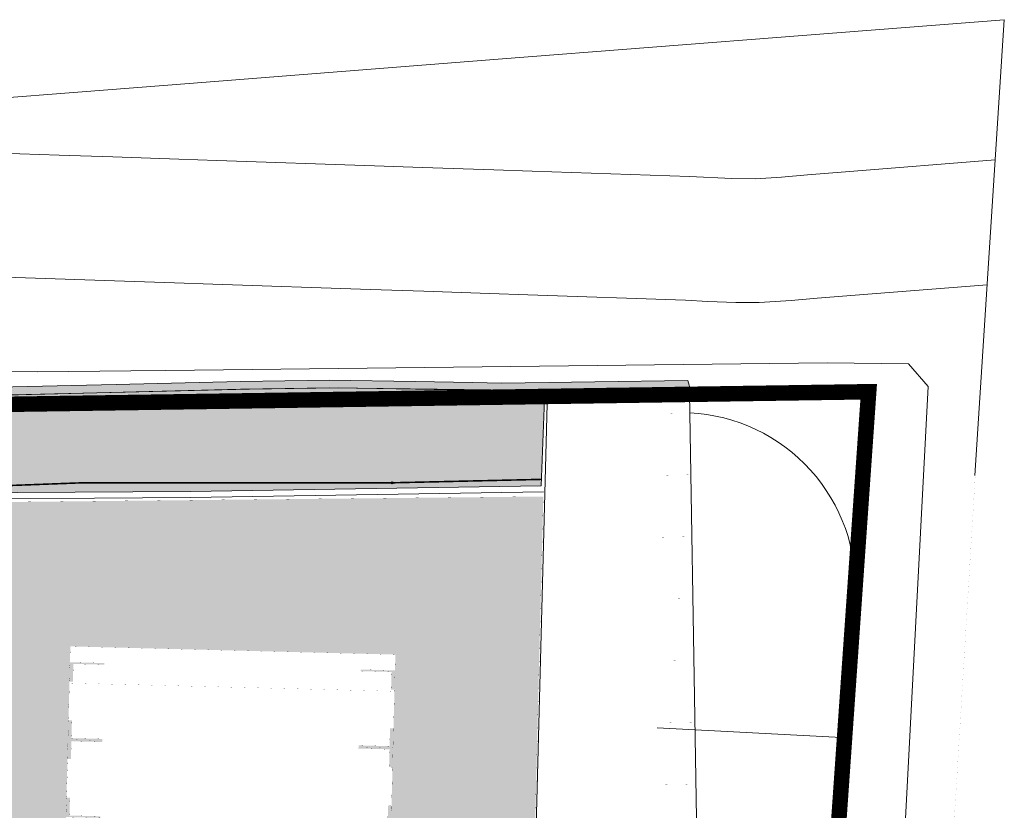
# Model space of a CAD drawing. Header units: millimetres. Extents: x 747415 to 1601423, y -236173 to 551995.
# Tile 545 of 549: x 1195481 to 1227272, y 233863 to 259400. Entities that reach past the tile are written whole.
import ezdxf

# ---------------------------------------------------------------- set-up
doc = ezdxf.new("R2010")
doc.units = ezdxf.units.MM
doc.header["$LTSCALE"] = 100
doc.header["$MEASUREMENT"] = 0
doc.linetypes.add('BORDER', pattern=[44.45, 12.7, -6.35, 12.7, -6.35, 0, -6.35])
doc.linetypes.add('DASHED2', pattern=[9.525, 6.35, -3.175])
for name, color, linetype, lineweight in [('00--F-IL-PERCEELDEF', 30, 'BORDER', 0), ('T--A9041_VERHARDING_Wegen', 21, 'CONTINUOUS', 0), ('T--A9042_BEPLANTING', 90, 'CONTINUOUS', 0), ('T--L9000_TERREIN_Wegen_extern', 7, 'CONTINUOUS', 0), ('T--L9010_GRONDVOORZIENING_Talud', 90, 'CONTINUOUS', 0), ('T--L9032_HEKWERKEN', 7, 'CONTINUOUS', 0), ('T--L9033_Geluidswand', 7, 'CONTINUOUS', 0), ('T--L9041_VERHARDING_Trottoir', 8, 'CONTINUOUS', 0), ('T--L9042_BEPLANTING', 90, 'CONTINUOUS', 0), ('T--L9067_BEHEERVOORZIENING_Belijning', 7, 'DASHED2', 0)]:
    doc.layers.add(name, color=color, linetype=linetype, lineweight=lineweight)
doc.layers.add('T--A9072_BELIJNING', color=7, linetype='CONTINUOUS', lineweight=0, true_color=0xffffff)
doc.layers.add('T--L9041_VERHARDING_Wegen', color=7, linetype='CONTINUOUS')

# ---------------------------------------------------------------- blocks, each defined once
blk = doc.blocks.new('9041_parkeerplaats_2500x5000_hoeklijn')
at = {"layer": 'T--A9072_BELIJNING', "linetype": 'Continuous'}
h = blk.add_hatch(color=256, dxfattribs=at)
h.paths.add_polyline_path([(-1200, -1390), (-1250, -1390), (-1250, -2500), (-625, -2500), (-625, -2390), (-1200, -2390)])
h.paths.add_polyline_path([(1250, -1390), (1200, -1390), (1200, -2390), (625, -2390), (625, -2500), (1250, -2500)])
at = {"layer": 'T--L9067_BEHEERVOORZIENING_Belijning', "const_width": 1}
for points in [[(-1200, -1390), (-1250, -1390), (-1250, -2500), (-625, -2500), (-625, -2390), (-1200, -2390)], [(1250, -1390), (1200, -1390), (1200, -2390), (625, -2390), (625, -2500), (1250, -2500)]]:
    blk.add_lwpolyline(points, close=True, dxfattribs=at)
blk = doc.blocks.new('*U277')
at = {"layer": 'T--L9067_BEHEERVOORZIENING_Belijning'}
blk.add_blockref('9041_parkeerplaats_2500x5000_hoeklijn', (0, 1945, 0), dxfattribs=at)
blk = doc.blocks.new('*U278')
at = {"layer": 'T--L9067_BEHEERVOORZIENING_Belijning', "color": 0, "linetype": 'ByBlock', "lineweight": -2, "transparency": 16777216}
for p in [(0, 0), (2500, 0)]:
    blk.add_blockref('*U277', p, dxfattribs=at)
blk = doc.blocks.new('*U299')
at = {"layer": 'T--L9067_BEHEERVOORZIENING_Belijning'}
blk.add_blockref('9041_parkeerplaats_2500x5000_hoeklijn', (0, 1945, 0), dxfattribs=at)
blk = doc.blocks.new('*U300')
at = {"layer": 'T--L9067_BEHEERVOORZIENING_Belijning', "color": 0, "linetype": 'ByBlock', "lineweight": -2, "transparency": 16777216}
for p in [(32500, 0), (35000, 0)]:
    blk.add_blockref('*U299', p, dxfattribs=at)

msp = doc.modelspace()

# ---------------------------------------------------------------- hatches: boundary and pattern name
at = {"layer": 'T--A9041_VERHARDING_Wegen'}
h = msp.add_hatch(dxfattribs=at)
h.set_pattern_fill('AR-HBONE', color=256, scale=100, style=0)
h.paths.add_polyline_path([(1157219.877, 186989.02), (1166013.356, 188713.845), (1171076.5, 182434.5), (1191537.356, 182434.5), (1191537.356, 190613.845), (1191120.175, 198269.487), (1192222.6, 243789.818), (1212387.27, 243997.91), (1211269.113, 199451.254), (1213661.693, 196083.121), (1212680.034, 153087.458), (1212973.022, 136685.342), (1196565.863, 137581.2), (1190892.469, 143209.936), (1190892.469, 149163.108), (1190746.023, 149516.661), (1190392.469, 149663.108), (1185587.356, 149671.978), (1185587.356, 154063.108), (1189387.356, 154063.108), (1189740.909, 154209.554), (1189887.356, 154563.108), (1189887.356, 162563.108), (1189740.909, 162916.661), (1189387.356, 163063.108), (1185387.356, 163063.108), (1185387.356, 165563.108), (1189387.356, 165563.108), (1189740.909, 165709.554), (1189887.356, 166063.108), (1189887.356, 175563.108), (1189740.909, 175916.661), (1189387.356, 176063.108), (1166029.628, 176063.108)])
h.paths.add_polyline_path([(1196096.768, 199110.827), (1206644.871, 200894.085), (1207611.99, 238894.35), (1197115.39, 239158.411)], flags=16)
h.paths.add_polyline_path([(1196893.953, 191994.411), (1204362.7, 190673.157), (1205797.433, 189223.819), (1206187.356, 187222.07), (1205806.518, 166130.186), (1202755.076, 152437.2), (1196650.761, 153995.189)], flags=16)
h.paths.add_polyline_path([(1195756.125, 149888.887), (1196243.5, 147133), (1197847.5, 144918.5), (1200253.698, 143574.766), (1207742.785, 143170.331), (1207742.785, 146829.562)], flags=16)
at = {"layer": 'T--A9042_BEPLANTING'}
h = msp.add_hatch(dxfattribs=at)
h.set_pattern_fill('GRASS', color=256, scale=1500, style=0)
edge = h.paths.add_edge_path()
edge.add_line((1194589.183, 247525.193), (1194593.64, 247264.881))
edge.add_line((1194593.64, 247264.881), (1189597.042, 247120.843))
edge.add_line((1189597.042, 247120.843), (1179615.176, 246734.424))
edge.add_line((1179615.176, 246734.424), (1169673.169, 246260.926))
edge.add_line((1169673.169, 246260.926), (1159743.156, 245284.429))
edge.add_line((1159743.156, 245284.429), (1149794.302, 244232.037))
edge.add_line((1149794.302, 244232.037), (1139904.319, 243419.621))
edge.add_line((1139904.319, 243419.621), (1138613.747, 243325.021))
edge.add_line((1138613.747, 243325.021), (1135690.007, 243117.197))
edge.add_line((1135690.007, 243117.197), (1132771.926, 242932.503))
edge.add_line((1132771.926, 242932.503), (1129859.398, 242758.599))
edge.add_line((1129859.398, 242758.599), (1126616.556, 242566.575))
edge.add_line((1126616.556, 242566.575), (1123385.964, 242364.695))
edge.add_line((1123385.964, 242364.695), (1120184.728, 242139.833))
edge.add_line((1120184.728, 242139.833), (1117014.113, 241880.011))
edge.add_line((1117014.113, 241880.011), (1113876.289, 241570.228))
edge.add_line((1113876.289, 241570.228), (1110773.76, 241198.319))
edge.add_line((1110773.76, 241198.319), (1107692.214, 240764.72))
edge.add_line((1107692.214, 240764.72), (1104624.361, 240306.925))
edge.add_line((1104624.361, 240306.925), (1101572.465, 239835.828))
edge.add_line((1101572.465, 239835.828), (1100403.086, 239650.924))
edge.add_line((1100403.086, 239650.924), (1097780.987, 239217.99))
edge.add_line((1097780.987, 239217.99), (1095157.329, 238732.83))
edge.add_line((1095157.329, 238732.83), (1092526.922, 238274.052))
edge.add_line((1092526.922, 238274.052), (1089457.602, 237766.051))
edge.add_line((1089457.602, 237766.051), (1086388.73, 237224.846))
edge.add_line((1086388.73, 237224.846), (1083401.545, 236651.668))
edge.add_line((1083401.545, 236651.668), (1080469.385, 236024.459))
edge.add_line((1080469.385, 236024.459), (1077519.444, 235269.823))
edge.add_line((1077519.444, 235269.823), (1074567.867, 234454.498))
edge.add_line((1074567.867, 234454.498), (1071611.505, 233602.32))
edge.add_line((1071611.505, 233602.32), (1068661.406, 232725.291))
edge.add_line((1068661.406, 232725.291), (1065719.424, 231822.381))
edge.add_line((1065719.424, 231822.381), (1062684.54, 230856.109))
edge.add_line((1062684.54, 230856.109), (1059866.196, 229920.836))
edge.add_line((1059866.196, 229920.836), (1056845.381, 228880.035))
edge.add_line((1056845.381, 228880.035), (1054034.15, 227860.451))
edge.add_line((1054034.15, 227860.451), (1051908.682, 227043.859))
edge.add_line((1051908.682, 227043.859), (1051192.354, 226766.278))
edge.add_line((1051192.354, 226766.278), (1050671.69, 226564.519))
edge.add_line((1050671.69, 226564.519), (1049927.631, 226262.62))
edge.add_line((1049927.631, 226262.62), (1049070.32, 225903.54))
edge.add_line((1049070.32, 225903.54), (1048360.834, 225606.376))
edge.add_line((1048360.834, 225606.376), (1045574.185, 224396.868))
edge.add_line((1045574.185, 224396.868), (1042746.023, 223102.062))
edge.add_line((1042746.023, 223102.062), (1039916.204, 221736.561))
edge.add_line((1039916.204, 221736.561), (1037264.038, 220364.549))
edge.add_line((1037264.038, 220364.549), (1036639.036, 220037.907))
edge.add_line((1036639.036, 220037.907), (1035761.731, 219567.084))
edge.add_line((1035761.731, 219567.084), (1034455.173, 218860.02))
edge.add_line((1034455.173, 218860.02), (1031834.519, 217415.207))
edge.add_line((1031834.519, 217415.207), (1029063.532, 215837.52))
edge.add_line((1029063.532, 215837.52), (1026493.513, 214322.916))
edge.add_line((1026493.513, 214322.916), (1023661.374, 212596.81))
edge.add_line((1023661.374, 212596.81), (1021148.701, 211011.913))
edge.add_line((1021148.701, 211011.913), (1018664.489, 209394.723))
edge.add_line((1018664.489, 209394.723), (1016111.63, 207674.051))
edge.add_line((1016111.63, 207674.051), (1013541.964, 205866.676))
edge.add_line((1013541.964, 205866.676), (1011054.819, 204060.939))
edge.add_line((1011054.819, 204060.939), (1008551.61, 202180.933))
edge.add_line((1008551.61, 202180.933), (1006071.977, 200261.271))
edge.add_line((1006071.977, 200261.271), (1003623.026, 198305.877))
edge.add_line((1003623.026, 198305.877), (1001255.469, 196356.541))
edge.add_line((1001255.469, 196356.541), (998895.97, 194358.237))
edge.add_line((998895.97, 194358.237), (996592.894, 192340.973))
edge.add_line((996592.894, 192340.973), (994271.188, 190253.094))
edge.add_line((994271.188, 190253.094), (992089.799, 188232.713))
edge.add_line((992089.799, 188232.713), (989855.126, 186096.735))
edge.add_line((989855.126, 186096.735), (987565.682, 183840.779))
edge.add_line((987565.682, 183840.779), (985556.73, 181812.43))
edge.add_line((985556.73, 181812.43), (983340.235, 179499.914))
edge.add_line((983340.235, 179499.914), (981234.422, 177237.565))
edge.add_line((981234.422, 177237.565), (979162.94, 174943.215))
edge.add_line((979162.94, 174943.215), (977214.691, 172724.59))
edge.add_line((977214.691, 172724.59), (975036.892, 170165.071))
edge.add_line((975036.892, 170165.071), (973160.412, 167901.106))
edge.add_line((973160.412, 167901.106), (971300.145, 165540.186))
edge.add_line((971300.145, 165540.186), (970653.489, 164750.347))
edge.add_line((970653.489, 164750.347), (969323.906, 163031.694))
edge.add_line((969323.906, 163031.694), (967532.389, 160664.585))
edge.add_line((967532.389, 160664.585), (965620.33, 158124.446))
edge.add_line((965620.33, 158124.446), (963729.485, 155559.861))
edge.add_line((963729.485, 155559.861), (962160.024, 153368.205))
edge.add_line((962160.024, 153368.205), (960583.853, 151476.839))
edge.add_line((960583.853, 151476.839), (957868.106, 147829.141))
edge.add_line((957868.106, 147829.141), (955546.579, 144354.957))
edge.add_line((955546.579, 144354.957), (952781.766, 139999.101))
edge.add_line((952781.766, 139999.101), (950228.309, 135925.671))
edge.add_line((950228.309, 135925.671), (947689.507, 131669.07))
edge.add_line((947689.507, 131669.07), (945836.511, 128467.426))
edge.add_line((945836.511, 128467.426), (939785.242, 117718.876))
edge.add_line((939785.242, 117718.876), (930712.869, 102774.401))
edge.add_line((930712.869, 102774.401), (922173.53, 90199.799))
edge.add_arc((831492.457, 157259.067), 112782.989, 306.60619454, 323.5168236, ccw=False)
edge.add_line((898746.269, 66722.183), (906881.323, 58450.839))
edge.add_arc((1039056.702, -43733.649), 167068.849, 138.06483794, 142.29247104, ccw=False)
edge.add_line((914773.924, 67916.66), (924725.806, 83316.857))
edge.add_line((924725.806, 83316.857), (935036.865, 100427.915))
edge.add_line((935036.865, 100427.915), (938271.243, 105214.41))
edge.add_line((938271.243, 105214.41), (944567.151, 115601.153))
edge.add_line((944567.151, 115601.153), (949536.685, 124088.131))
edge.add_line((949536.685, 124088.131), (954824.472, 132626.587))
edge.add_line((954824.472, 132626.587), (959827.89, 140132.671))
edge.add_line((959827.89, 140132.671), (963059.812, 145135.12))
edge.add_line((963059.812, 145135.12), (965500.197, 148828.356))
edge.add_line((965500.197, 148828.356), (966613.361, 150562.786))
edge.add_line((966613.361, 150562.786), (968025.373, 152669.584))
edge.add_line((968025.373, 152669.584), (969925.147, 155201.552))
edge.add_line((969925.147, 155201.552), (971712.101, 157704.465))
edge.add_line((971712.101, 157704.465), (973307.285, 159791.446))
edge.add_line((973307.285, 159791.446), (974380.773, 161326.936))
edge.add_line((974380.773, 161326.936), (975513.5, 162711.848))
edge.add_line((975513.5, 162711.848), (977022.752, 164676.523))
edge.add_line((977022.752, 164676.523), (979125.989, 167160.936))
edge.add_line((979125.989, 167160.936), (980701.644, 168861.659))
edge.add_line((980701.644, 168861.659), (983077.997, 171627.505))
edge.add_line((983077.997, 171627.505), (985074.319, 173856.029))
edge.add_line((985074.319, 173856.029), (986909.132, 175828.505))
edge.add_line((986909.132, 175828.505), (989063.699, 178159.256))
edge.add_line((989063.699, 178159.256), (991154.428, 180245.145))
edge.add_line((991154.428, 180245.145), (993121.205, 182057.606))
edge.add_line((993121.205, 182057.606), (995324.494, 184142.051))
edge.add_line((995324.494, 184142.051), (997280.219, 186006.612))
edge.add_line((997280.219, 186006.612), (999623.744, 188200.448))
edge.add_line((999623.744, 188200.448), (1002349.065, 190608.065))
edge.add_line((1002349.065, 190608.065), (1004754.956, 192653.066))
edge.add_line((1004754.956, 192653.066), (1007294.928, 194741.918))
edge.add_line((1007294.928, 194741.918), (1008978.786, 196161.928))
edge.add_line((1008978.786, 196161.928), (1011076.047, 197755.95))
edge.add_line((1011076.047, 197755.95), (1013065.241, 199247.814))
edge.add_line((1013065.241, 199247.814), (1015821.037, 201346.882))
edge.add_line((1015821.037, 201346.882), (1017686.716, 202722.52))
edge.add_line((1017686.716, 202722.52), (1020957.031, 204817.97))
edge.add_line((1020957.031, 204817.97), (1023228.197, 206313.401))
edge.add_line((1023228.197, 206313.401), (1026470.58, 208376.744))
edge.add_line((1026470.58, 208376.744), (1028603.548, 209658.432))
edge.add_line((1028603.548, 209658.432), (1030968.801, 211111.637))
edge.add_line((1030968.801, 211111.637), (1032974.557, 212278.47))
edge.add_line((1032974.557, 212278.47), (1034989.373, 213415.47))
edge.add_line((1034989.373, 213415.47), (1036654.679, 214452.728))
edge.add_line((1036654.679, 214452.728), (1038246.03, 215241.653))
edge.add_line((1038246.03, 215241.653), (1039948.347, 216202.761))
edge.add_line((1039948.347, 216202.761), (1041825.775, 217172.039))
edge.add_line((1041825.775, 217172.039), (1043014.131, 217759.859))
edge.add_line((1043014.131, 217759.859), (1045164.207, 218821.145))
edge.add_line((1045164.207, 218821.145), (1047341.541, 219812.404))
edge.add_line((1047341.541, 219812.404), (1050071.07, 221013.985))
edge.add_line((1050071.07, 221013.985), (1051244.22, 221490.97))
edge.add_line((1051244.22, 221490.97), (1052347.556, 221956.97))
edge.add_line((1052347.556, 221956.97), (1053649.506, 222430.47))
edge.add_line((1053649.506, 222430.47), (1054533.126, 222784.97))
edge.add_line((1054533.126, 222784.97), (1056086.056, 223306.47))
edge.add_line((1056086.056, 223306.47), (1057869.317, 223968.97))
edge.add_line((1057869.317, 223968.97), (1060574.556, 224929.97))
edge.add_line((1060574.556, 224929.97), (1063483.693, 225922.97))
edge.add_line((1063483.693, 225922.97), (1065608.903, 226631.593))
edge.add_line((1065608.903, 226631.593), (1069173.064, 227676.47))
edge.add_line((1069173.064, 227676.47), (1072281.977, 228625.637))
edge.add_line((1072281.977, 228625.637), (1075375.394, 229611.47))
edge.add_line((1075375.394, 229611.47), (1077123.927, 230119.62))
edge.add_line((1077123.927, 230119.62), (1080375.394, 230986.97))
edge.add_line((1080375.394, 230986.97), (1082892.594, 231747.063))
edge.add_line((1082892.594, 231747.063), (1087287.423, 232727.295))
edge.add_line((1087287.423, 232727.295), (1089726.851, 233304.236))
edge.add_line((1089726.851, 233304.236), (1092683.446, 233905.227))
edge.add_line((1092683.446, 233905.227), (1095564.394, 234529.046))
edge.add_line((1095564.394, 234529.046), (1098820.303, 235134.124))
edge.add_line((1098820.303, 235134.124), (1101429.17, 235680.801))
edge.add_line((1101429.17, 235680.801), (1102775.394, 235932.97))
edge.add_line((1102775.394, 235932.97), (1105482.445, 236248.973))
edge.add_line((1105482.445, 236248.973), (1107758.807, 236612.397))
edge.add_line((1107758.807, 236612.397), (1110496.735, 236978.709))
edge.add_line((1110496.735, 236978.709), (1115376.091, 237663.748))
edge.add_line((1115376.091, 237663.748), (1120160.891, 238162.648))
edge.add_line((1120160.891, 238162.648), (1122883.614, 238303.454))
edge.add_line((1122883.614, 238303.454), (1125390.669, 238461.915))
edge.add_line((1125390.669, 238461.915), (1128123.405, 238391.97))
edge.add_line((1128123.405, 238391.97), (1132768.171, 238736.47))
edge.add_line((1132768.171, 238736.47), (1135790.587, 239107.966))
edge.add_line((1135790.587, 239107.966), (1138342.94, 239481.456))
edge.add_line((1138342.94, 239481.456), (1142060.43, 239524.47))
edge.add_line((1142060.43, 239524.47), (1147419.918, 239838.053))
edge.add_line((1147419.918, 239838.053), (1152508.673, 240937.759))
edge.add_line((1152508.673, 240937.759), (1161790.445, 241405.25))
edge.add_line((1161790.445, 241405.25), (1166293.104, 242414.317))
edge.add_line((1166293.104, 242414.317), (1170003.913, 243136.47))
edge.add_line((1170003.913, 243136.47), (1182817.631, 243902.97))
edge.add_line((1182817.631, 243902.97), (1191677.387, 244103.47))
edge.add_line((1191677.387, 244103.47), (1200992.076, 244164.47))
edge.add_line((1200992.076, 244164.47), (1212315.556, 244345.47))
edge.add_line((1212315.556, 244345.47), (1212435.36, 247419.97))
edge.add_line((1212435.36, 247419.97), (1205479.36, 247503.517))
edge.add_line((1205479.36, 247503.517), (1202606.248, 247460.622))
edge.add_line((1202606.248, 247460.622), (1194593.64, 247264.881))
at = {"layer": 'T--L9033_Geluidswand'}
msp.add_hatch(color=256, dxfattribs=at).paths.add_polyline_path([(884203.677, 59732.326), (882586.853, 58315.645), (883449.205, 58628.79), (885691, 59567.5), (887221.5, 60298), (889636.259, 61298.747), (892236, 62736.5), (894729.901, 63976.966), (897908, 66189.5), (900526.146, 67853.422), (902871.55, 69723.55), (905545.316, 72090.816), (908140.792, 74535.792), (910519.5, 76900), (911472.594, 77882.094), (912920.496, 79339.827), (915466, 82068.5), (917741.303, 84723.175), (919971.76, 87403.871), (922173.474, 90199.828), (924597.246, 93349.364), (926505.483, 96085.444), (928251.089, 98903.65), (930030.5, 101607), (931764, 104573), (933611.055, 107401.292), (935508, 110292.5), (937621.603, 113987.603), (939785.186, 117718.906), (940974.261, 119705.713), (942558.382, 122517.882), (945036.697, 127006.697), (946636.214, 129928.214), (948950.097, 133752.809), (951435.016, 137977.223), (954011.458, 141845.458), (955863.214, 144872.714), (957687.152, 147578.856), (960027.281, 150816.974), (962053.63, 153219.741), (963810.82, 155673.549), (966020.106, 158666.053), (967676.937, 160855.723), (969598.911, 163395.149), (971300.089, 165581.432), (973181.334, 167927.295), (973999.435, 168919.058), (975589.825, 170829.307), (977653.323, 173236.341), (979796.875, 175660.116), (981857.168, 177921.046), (984035.174, 180239.874), (986156.126, 182432.039), (988841.053, 185115.574), (991061.846, 187264.473), (992952.953, 189045.877), (995273.893, 191171.497), (997911.784, 193510.509), (999880.044, 195206.024), (1002407.606, 197320.421), (1004838.334, 199291.392), (1007305.507, 201231.209), (1009797.601, 203130.716), (1012090.424, 204827.318), (1014993.393, 206906.093), (1017457.264, 208598.327), (1020137.806, 210366.805), (1022753.892, 212036.444), (1025367.588, 213650.575), (1028060.946, 215259.053), (1030758.321, 216815.538), (1033486.805, 218336.032), (1036426.176, 219926.719), (1038948.335, 221244.866), (1040401.352, 221983.113), (1041238.915, 222388.499), (1041797.445, 222658.831), (1044553.002, 223946.551), (1047482.533, 225238.558), (1050360.644, 226444.039), (1053241.098, 227560.227), (1054115.802, 227891.418), (1055014.65, 228218.735), (1055816.92, 228509.056), (1056109.946, 228615.094), (1056764.347, 228851.905), (1059112.855, 229668.578), (1062055.714, 230654.191), (1065007.556, 231602.257), (1067966.555, 232517.435), (1070931.097, 233404.437), (1073899.779, 234268.017), (1076875.413, 235098.796), (1079858.069, 235891.065), (1082862.975, 236546.965), (1085883.739, 237134.458), (1088916.029, 237677.444), (1091969.463, 238177.235), (1095000.516, 238703.873), (1098032.846, 239264.603), (1100647.27, 239690.765), (1103301.996, 240107.113), (1105946.614, 240506.796), (1107125.59, 240682.845), (1110188.112, 241125.573), (1113253.112, 241506.478), (1116353.894, 241823.857), (1119404.055, 242083.445), (1122642.028, 242317.465), (1125828.189, 242519.886), (1129053.274, 242711.019), (1132281.176, 242901.672), (1135545.2, 243106.957), (1138444.747, 243312.667), (1141363.78, 243526.633), (1145066.547, 243836.468), (1150062.951, 244254.551), (1155437.464, 244847.551), (1165477.817, 245866.38), (1169938.753, 246285.939), (1185245.542, 246995.433), (1195236.199, 247283.435), (1198887.669, 247371.237), (1202897.724, 247467.662), (1204332.512, 247487.606), (1205767.301, 247507.55), (1208255.107, 247464.809), (1210079.179, 247433.471), (1211032.323, 247417.095), (1217152.421, 247399.334), (1217056.5, 247749.5), (1211042.871, 247662.22), (1210098.159, 247678.596), (1208259.32, 247710.043), (1205475.769, 247757.865), (1204040.981, 247737.921), (1202606.192, 247717.977), (1198596.137, 247621.552), (1195260.138, 247541.336), (1185213.105, 247253.905), (1169647.221, 246536.254), (1165346.973, 246131.808), (1155411.921, 245127.214), (1149771.419, 244504.866), (1144775.015, 244086.783), (1141347.152, 243799.951), (1138429.418, 243582.903), (1135530.086, 243374.948), (1132265.199, 243168.37), (1129023.452, 242976.593), (1125806.626, 242786.726), (1122615.752, 242585.942), (1119451.405, 242360.928), (1116314.084, 242098.437), (1113208.953, 241785.802), (1110137.712, 241410.33), (1107079.537, 240969.816), (1105898.61, 240793.475), (1103249.592, 240393.865), (1100609.519, 239982.316), (1097972.18, 239552.244), (1094952.465, 238997.661), (1091789.047, 238445.301), (1088752.067, 237950.088), (1085813.15, 237426.838), (1082778.979, 236839.989), (1079769.195, 236192.398), (1076780.832, 235420.064), (1073806.263, 234575.478), (1070834.063, 233712.391), (1067865.421, 232825.982), (1064901.736, 231911.462), (1061944.617, 230964.08), (1058996.215, 229979.244), (1056643.317, 229163.92), (1055997.717, 228930.294), (1055764.126, 228845.764), (1054819.686, 228503.995), (1053933.494, 228183.304), (1053129.634, 227878.721), (1050142.135, 226723.653), (1047333.915, 225550.515), (1044400.03, 224260.116), (1041632.571, 222970.449), (1041070.156, 222698.236), (1040167.152, 222261.177), (1038779.855, 221558.437), (1036134.645, 220177.034), (1033305.942, 218647.088), (1030564.589, 217121.431), (1027859.753, 215562.492), (1025170.148, 213958.113), (1022353.505, 212218.326), (1019859.844, 210625.934), (1017173.101, 208853.585), (1014769.679, 207204.15), (1011866.507, 205126.746), (1009565.573, 203425.614), (1007068.378, 201523.558), (1004740.937, 199696.35), (1002160.519, 197607.229), (999629.464, 195490.992), (997620.252, 193760.824), (995005.496, 191442.595), (992684.276, 189317.344), (990770.314, 187514.788), (988549.521, 185365.889), (985907.473, 182725.731), (983726.902, 180472.745), (981570.191, 178176.25), (979505.531, 175910.638), (977434.159, 173569.105), (975273.246, 171050.217), (973732.321, 169198.914), (972711.622, 167955.424), (971008.557, 165831.747), (969293.516, 163627.591), (967324.253, 161025.02), (965708.639, 158890.024), (963519.288, 155923.864), (961766.948, 153476.828), (959710.033, 151031.704), (957395.62, 147829.17), (955543.181, 145095.681), (953707.058, 142213.019), (951059.891, 138124.585), (948509.982, 133943.074), (946232.383, 130138.883), (944682.5, 127228.43), (942257.819, 122754.819), (940603.256, 119938.202), (939390.438, 117965.922), (937246.541, 114352.858), (935142.908, 110557.341), (933333.125, 107567.815), (931470.5, 104760), (929737, 101879.5), (927885.614, 99162.707), (926087.66, 96380.917), (924280.013, 93592.601), (921938.603, 90402.016), (919716.515, 87625.277), (917507, 84950.5), (915164, 82307), (912546.199, 79651.001), (911154.124, 78096.024), (910263, 77185.5), (907856.938, 74840.784), (905157.991, 72474.991), (902440.464, 70160.464), (900116.787, 68375.688), (897600, 66637.5), (894337.367, 64365.472), (891853, 63084.5), (890587.418, 62481.556), (889270.395, 61827.64), (888067.549, 61271.585), (886866.964, 60750.458), (885404.148, 60151.678)])
at = {"layer": 'T--L9041_VERHARDING_Wegen'}
h = msp.add_hatch(color=256, dxfattribs=at)
edge = h.paths.add_edge_path()
edge.add_arc((1207505.536, 244441.472), 35, 0, 360)

# ---------------------------------------------------------------- linework, layer by layer
at = {"layer": '00--F-IL-PERCEELDEF', "lineweight": 0, "const_width": 500}
msp.add_lwpolyline([(1161888.552, 245782.106), (1171775.521, 246634.377), (1222893.5, 247382.715), (1206643.35, 14269.488)], dxfattribs=at)
at = {"layer": 'T--A9041_VERHARDING_Wegen', "const_width": 1}
msp.add_lwpolyline([(1191537.356, 190613.845), (1191120.175, 198269.487), (1192222.6, 243789.818), (1212387.27, 243997.91), (1211269.113, 199451.254), (1213661.693, 196083.121), (1212680.034, 153087.458)], dxfattribs=at)
msp.add_lwpolyline([(1196096.768, 199110.827), (1206644.871, 200894.085), (1207611.99, 238894.35), (1197115.39, 239158.411)], close=True, dxfattribs=at)
at = {"layer": 'T--L9000_TERREIN_Wegen_extern'}
msp.add_line((1226320.972, 244672.542), (1227271.798, 259399.532), dxfattribs=at)
at = {"layer": 'T--L9000_TERREIN_Wegen_extern', "flags": 128}
for points in [[(1184430.035, 256044.929), (1190986.428, 256558.309), (1200955.912, 257338.941), (1210925.396, 258119.573), (1220894.88, 258900.205), (1227271.798, 259399.532)], [(1184443.283, 255446.017), (1186568.259, 255373.931), (1188496.378, 255308.555), (1190442.195, 255242.557), (1191662.547, 255201.114), (1196756.443, 255028.312), (1198490.628, 254969.504), (1200619.39, 254897.258), (1201849.127, 254855.444), (1206939.748, 254682.425), (1208484.86, 254629.888), (1210787.499, 254551.494), (1212027.423, 254509.166), (1217111.248, 254335.574), (1218478.218, 254269.092), (1219242.304, 254262.764), (1220079.737, 254317.947), (1220915.551, 254393.812), (1222147.744, 254490.307), (1226979.269, 254868.655)], [(1191526.814, 251203.418), (1196620.823, 251030.612), (1198536.599, 250965.646), (1200483.532, 250899.566), (1201713.206, 250857.754), (1206803.784, 250684.737), (1208530.44, 250626.026), (1210651.136, 250553.819), (1211890.948, 250511.495), (1216974.687, 250337.906), (1217698.821, 250297.369), (1218606.159, 250263.68), (1219357.087, 250264.412), (1220392.058, 250330.158), (1221227.855, 250406.022), (1222460.034, 250502.517), (1226718.908, 250836.021)], [(1165109.076, 247376.182), (1166087.773, 247421.583), (1167066.684, 247462.091), (1168045.785, 247497.703), (1169025.052, 247528.42), (1170004.461, 247554.239), (1189423.263, 248091.961), (1190402.881, 248107.986), (1196059.134, 248021.185), (1199063.863, 248053.412), (1200199.111, 248073.741), (1221556.5, 248319.5), (1224177.245, 248280.796), (1224813.403, 247551.929)], [(1224813.403, 247551.929), (1221176.206, 178178.577)]]:
    msp.add_lwpolyline(points, dxfattribs=at)
at = {"layer": 'T--L9000_TERREIN_Wegen_extern', "const_width": 1}
msp.add_lwpolyline([(1220805.318, 153894.581), (1226549.348, 248209.771)], dxfattribs=at)
at = {"layer": 'T--L9010_GRONDVOORZIENING_Talud', "color": 3}
msp.add_line((1222215.566, 236201.601), (1216060.541, 236524.305), dxfattribs=at)
at = {"layer": 'T--L9010_GRONDVOORZIENING_Talud', "color": 3, "flags": 128}
for points in [[(1212382.485, 197902.328), (1211269.113, 199451.254), (1212519.042, 247397.342), (1217103.229, 247349.841), (1218624.195, 155011.229), (1213650.294, 150280.648), (1212680.034, 153087.458), (1213685.624, 196089.396), (1212735.849, 197410.726)], [(1222455.984, 240787.173), (1219178.949, 178283.292), (1217958.046, 154996.655)]]:
    msp.add_lwpolyline(points, dxfattribs=at)
msp.add_lwpolyline([(1222455.984, 240787.173, 0.415206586), (1217113.93, 246700.2, 6.245528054)], format="xyb", dxfattribs=at)
at = {"layer": 'T--L9032_HEKWERKEN', "const_width": 50}
msp.add_lwpolyline([(1165206.409, 242402.169), (1167154.549, 242854.665), (1169120.095, 243224.299), (1171100.091, 243506.458), (1173095.657, 243639.562), (1175092.7, 243748.278), (1177089.743, 243856.994), (1179086.786, 243965.709), (1181085.282, 244043.263), (1183083.778, 244120.817), (1185082.274, 244198.37), (1187080.77, 244275.924), (1189080.77, 244275.924), (1191080.77, 244275.924), (1193080.77, 244275.924), (1197505.536, 244441.472), (1199505.536, 244441.472), (1201505.536, 244441.472), (1203505.536, 244441.472), (1205505.536, 244441.472), (1207505.536, 244441.472), (1209505.009, 244487.42), (1211504.481, 244533.367), (1212323.611, 244552.19)], dxfattribs=at)
at = {"layer": 'T--L9033_Geluidswand', "linetype": 'Continuous'}
msp.add_lwpolyline([(1165477.817, 245866.38), (1169938.753, 246285.939), (1185245.542, 246995.433), (1195236.199, 247283.435), (1198887.669, 247371.237), (1202897.724, 247467.662), (1204332.512, 247487.606), (1205767.301, 247507.55), (1208255.107, 247464.809), (1210079.179, 247433.471), (1211032.323, 247417.095), (1217152.421, 247399.334), (1217056.5, 247749.5), (1211042.871, 247662.22), (1210098.159, 247678.596), (1208259.32, 247710.043), (1205475.769, 247757.865), (1204040.981, 247737.921), (1202606.192, 247717.977), (1198596.137, 247621.552), (1195260.138, 247541.336), (1185213.105, 247253.905), (1169647.221, 246536.254), (1165346.973, 246131.808)], dxfattribs=at)
at = {"layer": 'T--L9041_VERHARDING_Trottoir', "color": 8}
msp.add_lwpolyline([(1161790.437, 241405.239), (1166293.096, 242414.307), (1170003.905, 243136.46), (1182817.623, 243902.96), (1191677.379, 244103.46), (1200992.068, 244164.46), (1212315.548, 244345.46), (1212315.548, 244345.46)], dxfattribs=at)
at = {"layer": 'T--L9041_VERHARDING_Trottoir', "linetype": 'Continuous'}
msp.add_lwpolyline([(1161828.24, 241208.759), (1166334.082, 242218.54), (1170029.097, 242937.619), (1182825.868, 243703.106), (1191680.304, 243903.485), (1200994.329, 243964.481), (1212391.012, 244146.651)], dxfattribs=at)
at = {"layer": 'T--L9041_VERHARDING_Wegen', "const_width": 1}
for points in [[(1197085.55, 237972.221), (1196214.402, 201156.482)], [(1197085.55, 237972.221), (1207582.15, 237708.16)], [(1207582.15, 237708.16), (1206656.019, 200893.804)]]:
    msp.add_lwpolyline(points, dxfattribs=at)
at = {"layer": 'T--L9041_VERHARDING_Wegen'}
msp.add_circle((1207505.536, 244441.472), 35, dxfattribs=at)
at = {"layer": 'T--L9042_BEPLANTING'}
msp.add_lwpolyline([(1161790.445, 241405.25), (1166293.104, 242414.317), (1170003.913, 243136.47), (1182817.631, 243902.97), (1191677.387, 244103.47), (1200992.076, 244164.47), (1212315.556, 244345.47), (1212315.556, 244345.47), (1212435.36, 247419.97), (1212435.36, 247419.97), (1205479.36, 247503.517), (1202606.248, 247460.622), (1194593.64, 247264.881)], dxfattribs=at)
at = {"layer": 'T--L9042_BEPLANTING', "const_width": 1}
for points in [[(1216075.225, 246683.091), (1217113.93, 246700.2)], [(1217130.85, 245672.975), (1215016.5, 245672.975)], [(1216108.164, 244683.362), (1217146.869, 244700.471)], [(1217213.778, 243674.341), (1215099.428, 243674.341)], [(1216141.103, 242683.633), (1217179.808, 242700.742)], [(1217196.719, 241674.06), (1215082.369, 241674.06)], [(1216174.041, 240683.904), (1217212.746, 240701.014)], [(1217229.653, 239674.603), (1215115.303, 239674.603)], [(1216206.98, 238684.176), (1217245.685, 238701.285)], [(1217262.587, 237675.145), (1215148.237, 237675.145)], [(1216239.919, 236684.447), (1217278.624, 236701.556)], [(1217295.522, 235675.688), (1215181.171, 235675.688)], [(1216272.858, 234684.718), (1217311.563, 234701.827)]]:
    msp.add_lwpolyline(points, dxfattribs=at)

# ---------------------------------------------------------------- block references
at = {"layer": 'T--L9067_BEHEERVOORZIENING_Belijning'}
for name, p, rotation in [('*U278', (1197626.926, 237382.239, 0.5), 268.5406850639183), ('*U300', (1206113.226, 202156.414, 0.5), 88.52873166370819)]:
    msp.add_blockref(name, p, dxfattribs=dict(at, rotation=rotation))

doc.saveas('drawing.dxf')
